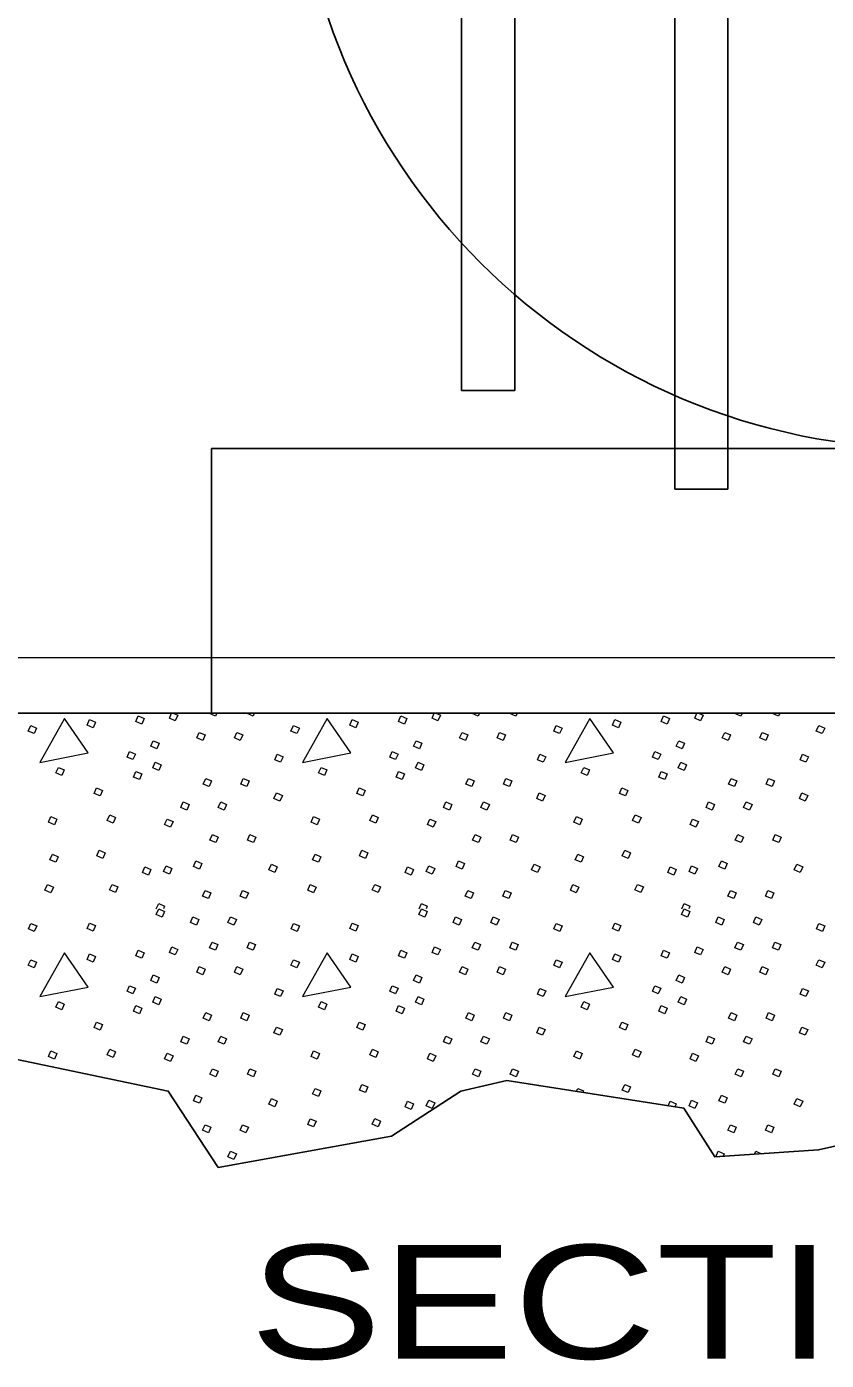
# Model space of a CAD drawing. Extents: x 1083.1 to 1117.1, y 697.4 to 741.4.
# Drawn here: x 1101.675 to 1103.363, y 728.583 to 731.398 of the extents above; entities that cross this region are included whole.
import ezdxf

# ---------------------------------------------------------------- set-up
doc = ezdxf.new("R2010")
doc.units = 0
doc.header["$LTSCALE"] = 0.062
doc.layers.add('1', color=7, linetype='Continuous', lineweight=13)

msp = doc.modelspace()

# ---------------------------------------------------------------- linework, layer by layer
at = {"layer": '1', "lineweight": 25}
for p, q in [((1103.04267, 730.42108), (1103.04267, 733.15825)), ((1102.70533, 730.63), (1102.70533, 732.99275)), ((1102.59283, 730.63), (1102.70533, 730.63)), ((1102.06542, 730.50717), (1102.06542, 729.94858)), ((1103.04267, 730.42108), (1103.15508, 730.42108))]:
    msp.add_line(p, q, dxfattribs=at)
at = {"layer": '1'}
for p, q in [((1099.97208, 730.06625), (1103.79292, 730.06625)), ((1101.94875, 729.53533), (1101.95375, 729.54675)), ((1102.50308, 729.53533), (1102.50808, 729.54675)), ((1103.05742, 729.53533), (1103.06242, 729.54675)), ((1102.83517, 729.15008), (1102.838, 729.15658)), ((1103.02917, 729.11967), (1103.03342, 729.1295)), ((1102.30242, 729.03017), (1102.30258, 729.03025)), ((1103.1295, 729.01217), (1103.13467, 729.02392)), ((1103.21108, 729.01758), (1103.21383, 729.02392)), ((1103.21383, 729.02392), (1103.22608, 729.01858))]:
    msp.add_line(p, q, dxfattribs=at)
at = {"layer": '1', "lineweight": 25}
for points in [[(1103.15508, 730.42108), (1103.15508, 731.26392), (1103.15508, 733.15825)], [(1102.59283, 730.63), (1102.59283, 731.25842), (1102.59283, 732.99275)], [(1102.06542, 730.50717), (1104.80275, 730.50717), (1105.04333, 730.50717)], [(1106.36717, 729.94858), (1100.89558, 729.94858), (1100.89692, 729.84967)], [(1101.62458, 729.22408), (1101.97392, 729.151), (1102.0795, 728.98983), (1102.445, 729.056), (1102.59108, 729.151), (1102.6885, 729.17308), (1103.06217, 729.1145), (1103.12725, 729.012), (1103.34642, 729.02658), (1103.67117, 729.09967), (1103.71192, 729.13642), (1104.08558, 729.12183), (1104.27242, 729.056), (1104.60525, 729.06325), (1104.73533, 729.151), (1104.95458, 729.12908), (1105.23883, 729.06325)]]:
    msp.add_lwpolyline(points, dxfattribs=at)
at = {"layer": '1'}
for points in [[(1101.91067, 729.94275), (1101.92308, 729.93733), (1101.918, 729.9255), (1101.9055, 729.93092)], [(1102.46492, 729.94275), (1102.47742, 729.93733), (1102.47225, 729.9255), (1102.45975, 729.93092)], [(1103.01925, 729.94275), (1103.03175, 729.93733), (1103.02658, 729.9255), (1103.01408, 729.93092)], [(1101.68375, 729.92267), (1101.69625, 729.91725), (1101.69108, 729.90542), (1101.67858, 729.91083)], [(1101.755, 729.93733), (1101.70283, 729.84475), (1101.80508, 729.86475)], [(1101.80792, 729.93492), (1101.82042, 729.9295), (1101.81525, 729.91767), (1101.80275, 729.92308)], [(1102.23808, 729.92267), (1102.25058, 729.91725), (1102.24542, 729.90542), (1102.23292, 729.91083)], [(1102.30933, 729.93733), (1102.25717, 729.84475), (1102.35942, 729.86475)], [(1102.36225, 729.93492), (1102.37475, 729.9295), (1102.36958, 729.91767), (1102.35708, 729.92308)], [(1102.79242, 729.92267), (1102.80483, 729.91725), (1102.79967, 729.90542), (1102.78725, 729.91083)], [(1102.86367, 729.93733), (1102.81142, 729.84475), (1102.91375, 729.86475)], [(1102.91658, 729.93492), (1102.92908, 729.9295), (1102.92392, 729.91767), (1102.91142, 729.92308)], [(1103.34667, 729.92267), (1103.35917, 729.91725), (1103.354, 729.90542), (1103.3415, 729.91083)], [(1101.94242, 729.89042), (1101.95492, 729.885), (1101.94975, 729.87317), (1101.93725, 729.87858)], [(1102.0395, 729.908), (1102.052, 729.90258), (1102.04683, 729.89083), (1102.03433, 729.89625)], [(1102.11867, 729.908), (1102.13117, 729.90258), (1102.126, 729.89083), (1102.1135, 729.89625)], [(1102.49675, 729.89042), (1102.50925, 729.885), (1102.50408, 729.87317), (1102.49158, 729.87858)], [(1102.59383, 729.908), (1102.60633, 729.90258), (1102.60117, 729.89083), (1102.58867, 729.89625)], [(1102.673, 729.908), (1102.6855, 729.90258), (1102.68033, 729.89083), (1102.66783, 729.89625)], [(1103.05108, 729.89042), (1103.06358, 729.885), (1103.05842, 729.87317), (1103.04592, 729.87858)], [(1103.14817, 729.908), (1103.16058, 729.90258), (1103.15542, 729.89083), (1103.143, 729.89625)], [(1103.22733, 729.908), (1103.23983, 729.90258), (1103.23467, 729.89083), (1103.22217, 729.89625)], [(1101.89217, 729.86775), (1101.90467, 729.86233), (1101.8995, 729.8505), (1101.887, 729.85592)], [(1102.20367, 729.86208), (1102.21617, 729.85667), (1102.211, 729.84483), (1102.1985, 729.85025)], [(1102.4465, 729.86775), (1102.45892, 729.86233), (1102.45375, 729.8505), (1102.44133, 729.85592)], [(1102.758, 729.86208), (1102.7705, 729.85667), (1102.76533, 729.84483), (1102.75283, 729.85025)], [(1103.00075, 729.86775), (1103.01325, 729.86233), (1103.00808, 729.8505), (1102.99558, 729.85592)], [(1103.31233, 729.86208), (1103.32483, 729.85667), (1103.31967, 729.84483), (1103.30717, 729.85025)], [(1101.74208, 729.83417), (1101.7545, 729.82875), (1101.74933, 729.81692), (1101.73692, 729.82233)], [(1101.94667, 729.84483), (1101.95917, 729.83942), (1101.954, 729.82758), (1101.9415, 729.833)], [(1102.29633, 729.83417), (1102.30883, 729.82875), (1102.30367, 729.81692), (1102.29117, 729.82233)], [(1102.501, 729.84483), (1102.5135, 729.83942), (1102.50833, 729.82758), (1102.49583, 729.833)], [(1102.85067, 729.83417), (1102.86317, 729.82875), (1102.858, 729.81692), (1102.8455, 729.82233)], [(1103.05533, 729.84483), (1103.06783, 729.83942), (1103.06267, 729.82758), (1103.05017, 729.833)], [(1101.90567, 729.82567), (1101.91817, 729.82025), (1101.913, 729.80842), (1101.9005, 729.81383)], [(1102.05292, 729.81083), (1102.06542, 729.80542), (1102.06025, 729.79358), (1102.04775, 729.799)], [(1102.13208, 729.81083), (1102.14458, 729.80542), (1102.13942, 729.79358), (1102.12692, 729.799)], [(1102.45992, 729.82567), (1102.47242, 729.82025), (1102.46725, 729.80842), (1102.45475, 729.81383)], [(1102.60725, 729.81083), (1102.61975, 729.80542), (1102.61458, 729.79358), (1102.60208, 729.799)], [(1102.68642, 729.81083), (1102.69892, 729.80542), (1102.69375, 729.79358), (1102.68125, 729.799)], [(1103.01425, 729.82567), (1103.02675, 729.82025), (1103.02158, 729.80842), (1103.00908, 729.81383)], [(1103.1615, 729.81083), (1103.174, 729.80542), (1103.16883, 729.79358), (1103.15633, 729.799)], [(1103.24075, 729.81083), (1103.25325, 729.80542), (1103.24808, 729.79358), (1103.23558, 729.799)], [(1101.82275, 729.791), (1101.83525, 729.78558), (1101.83008, 729.77375), (1101.81758, 729.77917)], [(1102.20225, 729.78033), (1102.21475, 729.77492), (1102.20958, 729.76308), (1102.19708, 729.7685)], [(1102.37708, 729.791), (1102.38958, 729.78558), (1102.38442, 729.77375), (1102.37192, 729.77917)], [(1102.75658, 729.78033), (1102.76908, 729.77492), (1102.76392, 729.76308), (1102.75142, 729.7685)], [(1102.93142, 729.791), (1102.94392, 729.78558), (1102.93875, 729.77375), (1102.92625, 729.77917)], [(1103.31092, 729.78033), (1103.32342, 729.77492), (1103.31825, 729.76308), (1103.30575, 729.7685)], [(1102.0055, 729.76125), (1102.018, 729.75583), (1102.01283, 729.74408), (1102.00033, 729.7495)], [(1102.08475, 729.76125), (1102.09717, 729.75583), (1102.09208, 729.74408), (1102.07958, 729.7495)], [(1102.55983, 729.76125), (1102.57233, 729.75583), (1102.56717, 729.74408), (1102.55467, 729.7495)], [(1102.639, 729.76125), (1102.6515, 729.75583), (1102.64633, 729.74408), (1102.63383, 729.7495)], [(1103.11417, 729.76125), (1103.12667, 729.75583), (1103.1215, 729.74408), (1103.109, 729.7495)], [(1103.19333, 729.76125), (1103.20583, 729.75583), (1103.20067, 729.74408), (1103.18817, 729.7495)], [(1101.7265, 729.73017), (1101.739, 729.72475), (1101.73383, 729.71292), (1101.72133, 729.71833)], [(1101.85042, 729.73367), (1101.86292, 729.72825), (1101.85775, 729.71642), (1101.84525, 729.72183)], [(1101.9715, 729.72517), (1101.984, 729.71975), (1101.97883, 729.70792), (1101.96633, 729.71333)], [(1102.28075, 729.73017), (1102.29325, 729.72475), (1102.28808, 729.71292), (1102.27558, 729.71833)], [(1102.40475, 729.73367), (1102.41725, 729.72825), (1102.41208, 729.71642), (1102.39958, 729.72183)], [(1102.52583, 729.72517), (1102.53833, 729.71975), (1102.53317, 729.70792), (1102.52067, 729.71333)], [(1102.83508, 729.73017), (1102.84758, 729.72475), (1102.84242, 729.71292), (1102.82992, 729.71833)], [(1102.95908, 729.73367), (1102.97158, 729.72825), (1102.96642, 729.71642), (1102.95392, 729.72183)], [(1103.08017, 729.72517), (1103.09267, 729.71975), (1103.0875, 729.70792), (1103.075, 729.71333)], [(1102.06708, 729.69258), (1102.07958, 729.68717), (1102.07442, 729.67533), (1102.06192, 729.68075)], [(1102.14625, 729.69258), (1102.15875, 729.68717), (1102.15358, 729.67533), (1102.14108, 729.68075)], [(1102.62142, 729.69258), (1102.63383, 729.68717), (1102.62875, 729.67533), (1102.61625, 729.68075)], [(1102.70058, 729.69258), (1102.71308, 729.68717), (1102.70792, 729.67533), (1102.69542, 729.68075)], [(1103.17567, 729.69258), (1103.18817, 729.68717), (1103.183, 729.67533), (1103.1705, 729.68075)], [(1103.25492, 729.69258), (1103.26742, 729.68717), (1103.26225, 729.67533), (1103.24975, 729.68075)], [(1101.72942, 729.651), (1101.74192, 729.64558), (1101.73675, 729.63375), (1101.72425, 729.63917)], [(1101.82842, 729.65933), (1101.84092, 729.65392), (1101.83575, 729.64208), (1101.82325, 729.6475)], [(1102.03242, 729.63667), (1102.04492, 729.63125), (1102.03975, 729.61942), (1102.02725, 729.62483)], [(1102.28367, 729.651), (1102.29617, 729.64558), (1102.291, 729.63375), (1102.2785, 729.63917)], [(1102.38275, 729.65933), (1102.39525, 729.65392), (1102.39008, 729.64208), (1102.37758, 729.6475)], [(1102.58675, 729.63667), (1102.59925, 729.63125), (1102.59408, 729.61942), (1102.58158, 729.62483)], [(1102.838, 729.651), (1102.8505, 729.64558), (1102.84533, 729.63375), (1102.83283, 729.63917)], [(1102.93708, 729.65933), (1102.94958, 729.65392), (1102.94442, 729.64208), (1102.93192, 729.6475)], [(1103.14108, 729.63667), (1103.15358, 729.63125), (1103.14842, 729.61942), (1103.13592, 729.62483)], [(1101.92483, 729.62392), (1101.93725, 729.6185), (1101.93208, 729.60675), (1101.91967, 729.61208)], [(1101.96933, 729.626), (1101.98183, 729.62058), (1101.97667, 729.60883), (1101.96417, 729.61417)], [(1102.19158, 729.62958), (1102.20408, 729.62417), (1102.19892, 729.61242), (1102.18642, 729.61775)], [(1102.47908, 729.62392), (1102.49158, 729.6185), (1102.48642, 729.60675), (1102.47392, 729.61208)], [(1102.52367, 729.626), (1102.53617, 729.62058), (1102.531, 729.60883), (1102.5185, 729.61417)], [(1102.74592, 729.62958), (1102.75842, 729.62417), (1102.75325, 729.61242), (1102.74075, 729.61775)], [(1103.03342, 729.62392), (1103.04592, 729.6185), (1103.04075, 729.60675), (1103.02825, 729.61208)], [(1103.078, 729.626), (1103.0905, 729.62058), (1103.08533, 729.60883), (1103.07283, 729.61417)], [(1103.30025, 729.62958), (1103.31275, 729.62417), (1103.30758, 729.61242), (1103.29508, 729.61775)], [(1101.719, 729.58692), (1101.7315, 729.5815), (1101.72633, 729.56967), (1101.71383, 729.57508)], [(1101.85533, 729.58717), (1101.86783, 729.58175), (1101.86267, 729.56992), (1101.85017, 729.57533)], [(1102.27333, 729.58692), (1102.28575, 729.5815), (1102.28058, 729.56967), (1102.26817, 729.57508)], [(1102.40967, 729.58717), (1102.42217, 729.58175), (1102.417, 729.56992), (1102.4045, 729.57533)], [(1102.82758, 729.58692), (1102.84008, 729.5815), (1102.83492, 729.56967), (1102.82242, 729.57508)], [(1102.964, 729.58717), (1102.9765, 729.58175), (1102.97133, 729.56992), (1102.95883, 729.57533)], [(1102.0515, 729.57442), (1102.064, 729.569), (1102.05883, 729.55717), (1102.04633, 729.56258)], [(1102.13067, 729.57442), (1102.14317, 729.569), (1102.138, 729.55717), (1102.1255, 729.56258)], [(1102.60583, 729.57442), (1102.61833, 729.569), (1102.61317, 729.55717), (1102.60067, 729.56258)], [(1102.685, 729.57442), (1102.6975, 729.569), (1102.69233, 729.55717), (1102.67983, 729.56258)], [(1103.16008, 729.57442), (1103.17258, 729.569), (1103.16742, 729.55717), (1103.155, 729.56258)], [(1103.23933, 729.57442), (1103.25183, 729.569), (1103.24667, 729.55717), (1103.23417, 729.56258)], [(1101.95375, 729.53533), (1101.96625, 729.52992), (1101.96108, 729.51808), (1101.94858, 729.5235)], [(1102.50808, 729.53533), (1102.52058, 729.52992), (1102.51542, 729.51808), (1102.50292, 729.5235)], [(1103.06242, 729.53533), (1103.07492, 729.52992), (1103.06975, 729.51808), (1103.05725, 729.5235)], [(1101.684, 729.50492), (1101.6965, 729.4995), (1101.69133, 729.48767), (1101.67883, 729.49308)], [(1101.80792, 729.50558), (1101.82042, 729.50017), (1101.81525, 729.48833), (1101.80275, 729.49375)], [(1102.026, 729.51833), (1102.0385, 729.51292), (1102.03333, 729.50108), (1102.02083, 729.5065)], [(1102.10517, 729.51833), (1102.11767, 729.51292), (1102.1125, 729.50108), (1102.1, 729.5065)], [(1102.23833, 729.50492), (1102.25083, 729.4995), (1102.24567, 729.48767), (1102.23317, 729.49308)], [(1102.36225, 729.50558), (1102.37475, 729.50017), (1102.36958, 729.48833), (1102.35708, 729.49375)], [(1102.58033, 729.51833), (1102.59283, 729.51292), (1102.58767, 729.50108), (1102.57517, 729.5065)], [(1102.6595, 729.51833), (1102.672, 729.51292), (1102.66683, 729.50108), (1102.65433, 729.5065)], [(1102.79267, 729.50492), (1102.80508, 729.4995), (1102.8, 729.48767), (1102.7875, 729.49308)], [(1102.91658, 729.50558), (1102.92908, 729.50017), (1102.92392, 729.48833), (1102.91142, 729.49375)], [(1103.13467, 729.51833), (1103.14717, 729.51292), (1103.142, 729.50108), (1103.1295, 729.5065)], [(1103.21383, 729.51833), (1103.22633, 729.51292), (1103.22117, 729.50108), (1103.20867, 729.5065)], [(1103.34692, 729.50492), (1103.35942, 729.4995), (1103.35425, 729.48767), (1103.34175, 729.49308)], [(1102.06642, 729.46533), (1102.07892, 729.45992), (1102.07375, 729.44808), (1102.06125, 729.4535)], [(1102.14558, 729.46533), (1102.15808, 729.45992), (1102.15292, 729.44808), (1102.14042, 729.4535)], [(1102.62075, 729.46533), (1102.63317, 729.45992), (1102.628, 729.44808), (1102.61558, 729.4535)], [(1102.69992, 729.46533), (1102.71242, 729.45992), (1102.70725, 729.44808), (1102.69475, 729.4535)], [(1103.175, 729.46533), (1103.1875, 729.45992), (1103.18233, 729.44808), (1103.16983, 729.4535)], [(1103.25425, 729.46533), (1103.26675, 729.45992), (1103.26158, 729.44808), (1103.24908, 729.4535)], [(1101.755, 729.44292), (1101.70283, 729.35025), (1101.80508, 729.37025)], [(1101.80792, 729.4405), (1101.82042, 729.43508), (1101.81525, 729.42325), (1101.80275, 729.42867)], [(1101.91067, 729.44833), (1101.92308, 729.44292), (1101.918, 729.43108), (1101.9055, 729.4365)], [(1101.98142, 729.45542), (1101.99392, 729.45), (1101.98875, 729.43817), (1101.97625, 729.44358)], [(1102.30933, 729.44292), (1102.25717, 729.35025), (1102.35942, 729.37025)], [(1102.36225, 729.4405), (1102.37475, 729.43508), (1102.36958, 729.42325), (1102.35708, 729.42867)], [(1102.46492, 729.44833), (1102.47742, 729.44292), (1102.47225, 729.43108), (1102.45975, 729.4365)], [(1102.53575, 729.45542), (1102.54825, 729.45), (1102.54308, 729.43817), (1102.53058, 729.44358)], [(1102.86367, 729.44292), (1102.81142, 729.35025), (1102.91375, 729.37025)], [(1102.91658, 729.4405), (1102.92908, 729.43508), (1102.92392, 729.42325), (1102.91142, 729.42867)], [(1103.01925, 729.44833), (1103.03175, 729.44292), (1103.02658, 729.43108), (1103.01408, 729.4365)], [(1103.09008, 729.45542), (1103.10258, 729.45), (1103.09742, 729.43817), (1103.08492, 729.44358)], [(1101.68375, 729.42825), (1101.69625, 729.42283), (1101.69108, 729.411), (1101.67858, 729.41642)], [(1102.0395, 729.41358), (1102.052, 729.40817), (1102.04683, 729.39633), (1102.03433, 729.40175)], [(1102.11867, 729.41358), (1102.13117, 729.40817), (1102.126, 729.39633), (1102.1135, 729.40175)], [(1102.23808, 729.42825), (1102.25058, 729.42283), (1102.24542, 729.411), (1102.23292, 729.41642)], [(1102.59383, 729.41358), (1102.60633, 729.40817), (1102.60117, 729.39633), (1102.58867, 729.40175)], [(1102.673, 729.41358), (1102.6855, 729.40817), (1102.68033, 729.39633), (1102.66783, 729.40175)], [(1102.79242, 729.42825), (1102.80483, 729.42283), (1102.79967, 729.411), (1102.78725, 729.41642)], [(1103.14817, 729.41358), (1103.16058, 729.40817), (1103.15542, 729.39633), (1103.143, 729.40175)], [(1103.22733, 729.41358), (1103.23983, 729.40817), (1103.23467, 729.39633), (1103.22217, 729.40175)], [(1103.34667, 729.42825), (1103.35917, 729.42283), (1103.354, 729.411), (1103.3415, 729.41642)], [(1101.94242, 729.39592), (1101.95492, 729.3905), (1101.94975, 729.37867), (1101.93725, 729.38408)], [(1102.49675, 729.39592), (1102.50925, 729.3905), (1102.50408, 729.37867), (1102.49158, 729.38408)], [(1103.05108, 729.39592), (1103.06358, 729.3905), (1103.05842, 729.37867), (1103.04592, 729.38408)], [(1101.89217, 729.37325), (1101.90467, 729.36783), (1101.8995, 729.356), (1101.887, 729.36142)], [(1102.20367, 729.36758), (1102.21617, 729.36217), (1102.211, 729.35033), (1102.1985, 729.35575)], [(1102.4465, 729.37325), (1102.45892, 729.36783), (1102.45375, 729.356), (1102.44133, 729.36142)], [(1102.758, 729.36758), (1102.7705, 729.36217), (1102.76533, 729.35033), (1102.75283, 729.35575)], [(1103.00075, 729.37325), (1103.01325, 729.36783), (1103.00808, 729.356), (1102.99558, 729.36142)], [(1103.31233, 729.36758), (1103.32483, 729.36217), (1103.31967, 729.35033), (1103.30717, 729.35575)], [(1101.74208, 729.33967), (1101.7545, 729.33425), (1101.74933, 729.3225), (1101.73692, 729.32783)], [(1101.90567, 729.33117), (1101.91817, 729.32583), (1101.913, 729.314), (1101.9005, 729.31942)], [(1101.94667, 729.35033), (1101.95917, 729.34492), (1101.954, 729.33308), (1101.9415, 729.3385)], [(1102.29633, 729.33967), (1102.30883, 729.33425), (1102.30367, 729.3225), (1102.29117, 729.32783)], [(1102.45992, 729.33117), (1102.47242, 729.32583), (1102.46725, 729.314), (1102.45475, 729.31942)], [(1102.501, 729.35033), (1102.5135, 729.34492), (1102.50833, 729.33308), (1102.49583, 729.3385)], [(1102.85067, 729.33967), (1102.86317, 729.33425), (1102.858, 729.3225), (1102.8455, 729.32783)], [(1103.01425, 729.33117), (1103.02675, 729.32583), (1103.02158, 729.314), (1103.00908, 729.31942)], [(1103.05533, 729.35033), (1103.06783, 729.34492), (1103.06267, 729.33308), (1103.05017, 729.3385)], [(1101.82275, 729.29658), (1101.83525, 729.29117), (1101.83008, 729.27933), (1101.81758, 729.28475)], [(1102.05292, 729.31642), (1102.06542, 729.311), (1102.06025, 729.29917), (1102.04775, 729.30458)], [(1102.13208, 729.31642), (1102.14458, 729.311), (1102.13942, 729.29917), (1102.12692, 729.30458)], [(1102.37708, 729.29658), (1102.38958, 729.29117), (1102.38442, 729.27933), (1102.37192, 729.28475)], [(1102.60725, 729.31642), (1102.61975, 729.311), (1102.61458, 729.29917), (1102.60208, 729.30458)], [(1102.68642, 729.31642), (1102.69892, 729.311), (1102.69375, 729.29917), (1102.68125, 729.30458)], [(1102.93142, 729.29658), (1102.94392, 729.29117), (1102.93875, 729.27933), (1102.92625, 729.28475)], [(1103.1615, 729.31642), (1103.174, 729.311), (1103.16883, 729.29917), (1103.15633, 729.30458)], [(1103.24075, 729.31642), (1103.25325, 729.311), (1103.24808, 729.29917), (1103.23558, 729.30458)], [(1102.20225, 729.28592), (1102.21475, 729.2805), (1102.20958, 729.26867), (1102.19708, 729.27408)], [(1102.75658, 729.28592), (1102.76908, 729.2805), (1102.76392, 729.26867), (1102.75142, 729.27408)], [(1103.31092, 729.28592), (1103.32342, 729.2805), (1103.31825, 729.26867), (1103.30575, 729.27408)], [(1101.85042, 729.23917), (1101.86292, 729.23375), (1101.85775, 729.22192), (1101.84525, 729.22733)], [(1102.0055, 729.26683), (1102.018, 729.26142), (1102.01283, 729.24958), (1102.00033, 729.255)], [(1102.08475, 729.26683), (1102.09717, 729.26142), (1102.09208, 729.24958), (1102.07958, 729.255)], [(1102.40475, 729.23917), (1102.41725, 729.23375), (1102.41208, 729.22192), (1102.39958, 729.22733)], [(1102.55983, 729.26683), (1102.57233, 729.26142), (1102.56717, 729.24958), (1102.55467, 729.255)], [(1102.639, 729.26683), (1102.6515, 729.26142), (1102.64633, 729.24958), (1102.63383, 729.255)], [(1102.95908, 729.23917), (1102.97158, 729.23375), (1102.96642, 729.22192), (1102.95392, 729.22733)], [(1103.11417, 729.26683), (1103.12667, 729.26142), (1103.1215, 729.24958), (1103.109, 729.255)], [(1103.19333, 729.26683), (1103.20583, 729.26142), (1103.20067, 729.24958), (1103.18817, 729.255)], [(1101.7265, 729.23567), (1101.739, 729.23025), (1101.73383, 729.21842), (1101.72133, 729.22383)], [(1101.9715, 729.23067), (1101.984, 729.22525), (1101.97883, 729.21342), (1101.96633, 729.21883)], [(1102.28075, 729.23567), (1102.29325, 729.23025), (1102.28808, 729.21842), (1102.27558, 729.22383)], [(1102.52583, 729.23067), (1102.53833, 729.22525), (1102.53317, 729.21342), (1102.52067, 729.21883)], [(1102.83508, 729.23567), (1102.84758, 729.23025), (1102.84242, 729.21842), (1102.82992, 729.22383)], [(1103.08017, 729.23067), (1103.09267, 729.22525), (1103.0875, 729.21342), (1103.075, 729.21883)], [(1102.06708, 729.19808), (1102.07958, 729.19267), (1102.07442, 729.18092), (1102.06192, 729.18625)], [(1102.14625, 729.19808), (1102.15875, 729.19267), (1102.15358, 729.18092), (1102.14108, 729.18625)], [(1102.62142, 729.19808), (1102.63383, 729.19267), (1102.62875, 729.18092), (1102.61625, 729.18625)], [(1102.70058, 729.19808), (1102.71308, 729.19267), (1102.70792, 729.18092), (1102.69542, 729.18625)], [(1103.17567, 729.19808), (1103.18817, 729.19267), (1103.183, 729.18092), (1103.1705, 729.18625)], [(1103.25492, 729.19808), (1103.26742, 729.19267), (1103.26225, 729.18092), (1103.24975, 729.18625)], [(1102.28367, 729.15658), (1102.29617, 729.15117), (1102.291, 729.13933), (1102.2785, 729.14475)], [(1102.38275, 729.16492), (1102.39525, 729.1595), (1102.39008, 729.14767), (1102.37758, 729.15308)], [(1102.93708, 729.16492), (1102.94958, 729.1595), (1102.94442, 729.14767), (1102.93192, 729.15308)], [(1102.03242, 729.14225), (1102.04492, 729.13683), (1102.03975, 729.125), (1102.02725, 729.13042)], [(1102.19158, 729.13517), (1102.20408, 729.12975), (1102.19892, 729.11792), (1102.18642, 729.12333)], [(1102.47908, 729.1295), (1102.49158, 729.12408), (1102.48642, 729.11225), (1102.47392, 729.11767)], [(1102.52367, 729.13158), (1102.53617, 729.12617), (1102.531, 729.11433), (1102.5185, 729.11975)], [(1103.078, 729.13158), (1103.0905, 729.12617), (1103.08533, 729.11433), (1103.07283, 729.11975)], [(1103.14108, 729.14225), (1103.15358, 729.13683), (1103.14842, 729.125), (1103.13592, 729.13042)], [(1103.30025, 729.13517), (1103.31275, 729.12975), (1103.30758, 729.11792), (1103.29508, 729.12333)], [(1102.0515, 729.07992), (1102.064, 729.0745), (1102.05883, 729.06267), (1102.04633, 729.06808)], [(1102.13067, 729.07992), (1102.14317, 729.0745), (1102.138, 729.06267), (1102.1255, 729.06808)], [(1102.27333, 729.09242), (1102.28575, 729.087), (1102.28058, 729.07517), (1102.26817, 729.08058)], [(1102.40967, 729.09267), (1102.42217, 729.08725), (1102.417, 729.07542), (1102.4045, 729.08083)], [(1103.16008, 729.07992), (1103.17258, 729.0745), (1103.16742, 729.06267), (1103.155, 729.06808)], [(1103.23933, 729.07992), (1103.25183, 729.0745), (1103.24667, 729.06267), (1103.23417, 729.06808)], [(1102.10517, 729.02392), (1102.11767, 729.0185), (1102.1125, 729.00667), (1102.1, 729.01208)]]:
    msp.add_lwpolyline(points, close=True, dxfattribs=at)
for points in [[(1101.98425, 729.94858), (1101.99392, 729.94442), (1101.98875, 729.93258), (1101.97625, 729.938), (1101.98092, 729.94858)], [(1102.07642, 729.94858), (1102.07375, 729.9425), (1102.06125, 729.94792), (1102.0615, 729.94858)], [(1102.15558, 729.94858), (1102.15292, 729.9425), (1102.14042, 729.94792), (1102.14075, 729.94858)], [(1102.53858, 729.94858), (1102.54825, 729.94442), (1102.54308, 729.93258), (1102.53058, 729.938), (1102.53525, 729.94858)], [(1102.63067, 729.94858), (1102.628, 729.9425), (1102.61558, 729.94792), (1102.61583, 729.94858)], [(1102.70992, 729.94858), (1102.70725, 729.9425), (1102.69475, 729.94792), (1102.69508, 729.94858)], [(1103.09292, 729.94858), (1103.10258, 729.94442), (1103.09742, 729.93258), (1103.08492, 729.938), (1103.0895, 729.94858)], [(1103.185, 729.94858), (1103.18233, 729.9425), (1103.16983, 729.94792), (1103.17017, 729.94858)], [(1103.26425, 729.94858), (1103.26158, 729.9425), (1103.24908, 729.94792), (1103.24942, 729.94858)], [(1101.95375, 729.54675), (1101.96625, 729.54133), (1101.96367, 729.53533)], [(1102.50808, 729.54675), (1102.52058, 729.54133), (1102.518, 729.53533)], [(1103.06242, 729.54675), (1103.07492, 729.54133), (1103.07233, 729.53533)], [(1102.838, 729.15658), (1102.8505, 729.15117), (1102.84908, 729.14792)], [(1103.03342, 729.1295), (1103.04592, 729.12408), (1103.04308, 729.1175)], [(1102.30258, 729.03025), (1102.30433, 729.03067), (1102.3045, 729.03058)], [(1103.13467, 729.02392), (1103.14717, 729.0185), (1103.14483, 729.01317)]]:
    msp.add_lwpolyline(points, dxfattribs=at)
at = {"layer": '1', "lineweight": 25}
msp.add_circle((1103.57962, 731.84588), 1.33878, dxfattribs=at)

# ---------------------------------------------------------------- texts
at = {"layer": '1', "width": 1.3}
msp.add_text('SECTION A-A', height=0.24, dxfattribs=at).set_placement((1102.14592, 728.58592))

doc.saveas('drawing.dxf')
